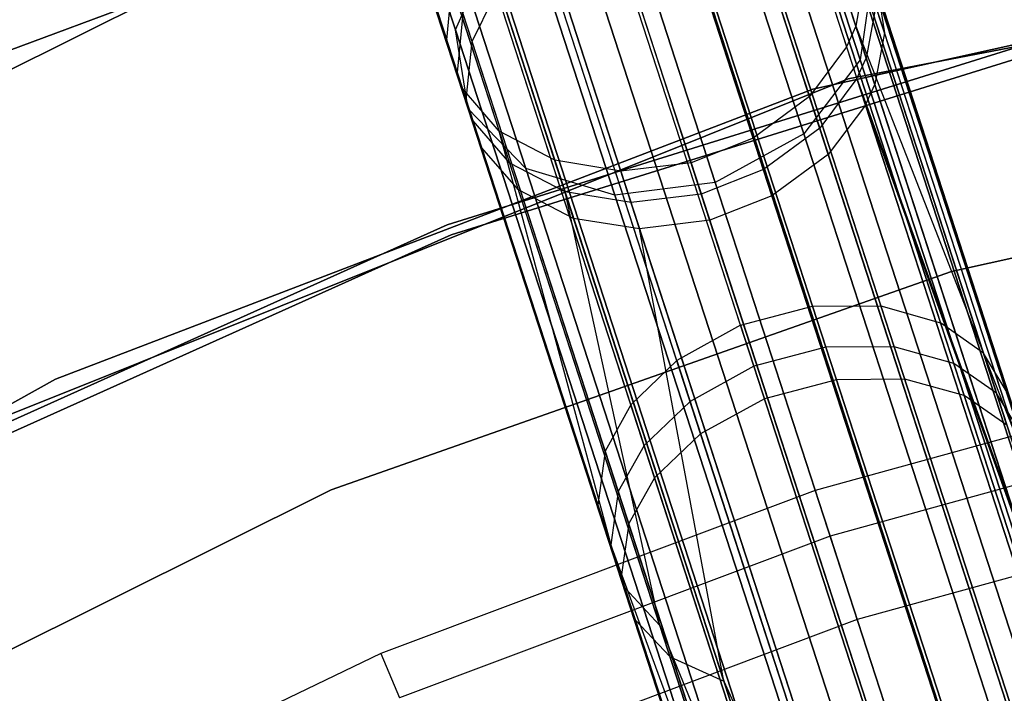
# Model space of a CAD drawing. Extents: x 0.3 to 7.1, y -3.38 to 3.38.
# Tile 297 of 604: x 2.58 to 3.04, y 2.21 to 2.52. Entities that reach past the tile are written whole.
import ezdxf

# ---------------------------------------------------------------- set-up
doc = ezdxf.new("R2010")
doc.units = 0
doc.header["$LTSCALE"] = 2.54
doc.layers.get('0').update_dxf_attribs({"linetype": 'CONTINUOUS'})

# ---------------------------------------------------------------- blocks, each defined once
blk = doc.blocks.new('SINGLES_AVVSTL_STL')
at = {"color": 0}
for p, q in [((2.77999, 2.51754, 19.37157), (2.66898, 2.85917, 18.80517)), ((2.77999, 2.51754, 19.37157), (2.66898, 2.85917, 18.80517)), ((2.66898, 2.85917, 21.8837), (2.77999, 2.51754, 21.31729)), ((2.66898, 2.85917, 21.8837), (2.77999, 2.51754, 21.31729)), ((2.78769, 2.51219, 60.66148), (2.67554, 2.85736, 60.10134)), ((2.78769, 2.51219, 60.66148), (2.67554, 2.85736, 60.10134)), ((2.9807, 2.51621, 60.61566), (2.87126, 2.85303, 60.06907)), ((2.9807, 2.51621, 60.61566), (2.87126, 2.85303, 60.06907)), ((2.78086, 2.4976, 53.73973), (2.67159, 2.83392, 53.18583)), ((2.78086, 2.4976, 53.73973), (2.67159, 2.83392, 53.18583)), ((2.96938, 2.50353, 19.31369), (2.86183, 2.83457, 18.76485)), ((2.96938, 2.50353, 19.31369), (2.86183, 2.83457, 18.76485)), ((2.86183, 2.83457, 21.92401), (2.96938, 2.50353, 21.37518)), ((2.86183, 2.83457, 21.92401), (2.96938, 2.50353, 21.37518)), ((2.9721, 2.50439, 53.69716), (2.86533, 2.833, 53.15596)), ((2.9721, 2.50439, 53.69716), (2.86533, 2.833, 53.15596)), ((2.78501, 2.48486, 60.64083), (2.67408, 2.82626, 60.0868)), ((2.78501, 2.48486, 60.64083), (2.67408, 2.82626, 60.0868)), ((2.97615, 2.49194, 60.59787), (2.86776, 2.82551, 60.05654)), ((2.97615, 2.49194, 60.59787), (2.86776, 2.82551, 60.05654)), ((2.67485, 2.82388, 56.24303), (2.77589, 2.51291, 55.73054)), ((2.67485, 2.82388, 56.24303), (2.77589, 2.51291, 55.73054)), ((2.86139, 2.82224, 53.15153), (2.96779, 2.49478, 53.69083)), ((2.86139, 2.82224, 53.15153), (2.96779, 2.49478, 53.69083)), ((2.86852, 2.82319, 56.27339), (2.96724, 2.51935, 55.77265)), ((2.86852, 2.82319, 56.27339), (2.96724, 2.51935, 55.77265)), ((2.78593, 2.48057, 19.34176), (2.6767, 2.81674, 18.78441)), ((2.78593, 2.48057, 19.34176), (2.6767, 2.81674, 18.78441)), ((2.6767, 2.81674, 21.90446), (2.78593, 2.48057, 21.34711)), ((2.6767, 2.81674, 21.90446), (2.78593, 2.48057, 21.34711)), ((2.86381, 2.81478, 60.05206), (2.97182, 2.48237, 60.5915)), ((2.86381, 2.81478, 60.05206), (2.97182, 2.48237, 60.5915)), ((2.86456, 2.81246, 56.2779), (2.96294, 2.50968, 55.7789)), ((2.86456, 2.81246, 56.2779), (2.96294, 2.50968, 55.7789)), ((2.7882, 2.47503, 53.72054), (2.68005, 2.80787, 53.17236)), ((2.7882, 2.47503, 53.72054), (2.68005, 2.80787, 53.17236)), ((2.7923, 2.46242, 60.62146), (2.68251, 2.80029, 60.07316)), ((2.7923, 2.46242, 60.62146), (2.68251, 2.80029, 60.07316)), ((2.68328, 2.79794, 56.25672), (2.78327, 2.49018, 55.74952)), ((2.68328, 2.79794, 56.25672), (2.78327, 2.49018, 55.74952)), ((2.94295, 2.46896, 19.29377), (2.83658, 2.79634, 18.75099)), ((2.94295, 2.46896, 19.29377), (2.83658, 2.79634, 18.75099)), ((2.83658, 2.79634, 21.93788), (2.94295, 2.46896, 21.3951)), ((2.83658, 2.79634, 21.93788), (2.94295, 2.46896, 21.3951)), ((2.95039, 2.47159, 53.67735), (2.84478, 2.79661, 53.14206)), ((2.95039, 2.47159, 53.67735), (2.84478, 2.79661, 53.14206)), ((2.95439, 2.45927, 60.57789), (2.84719, 2.7892, 60.04247)), ((2.95439, 2.45927, 60.57789), (2.84719, 2.7892, 60.04247)), ((2.80532, 2.45525, 53.70104), (2.69832, 2.78456, 53.15869)), ((2.80532, 2.45525, 53.70104), (2.69832, 2.78456, 53.15869)), ((2.81284, 2.45267, 19.31369), (2.70528, 2.7837, 18.76485)), ((2.81284, 2.45267, 19.31369), (2.70528, 2.7837, 18.76485)), ((2.70528, 2.7837, 21.92401), (2.81284, 2.45267, 21.37518)), ((2.70528, 2.7837, 21.92401), (2.81284, 2.45267, 21.37518)), ((2.84794, 2.7869, 56.28752), (2.94558, 2.48638, 55.79224)), ((2.84794, 2.7869, 56.28752), (2.94558, 2.48638, 55.79224)), ((2.80937, 2.44277, 60.60179), (2.70076, 2.77706, 60.05931)), ((2.80937, 2.44277, 60.60179), (2.70076, 2.77706, 60.05931)), ((2.70152, 2.77473, 56.27062), (2.80045, 2.47024, 55.76881)), ((2.70152, 2.77473, 56.27062), (2.80045, 2.47024, 55.76881)), ((2.92409, 2.45217, 53.66898), (2.81898, 2.77568, 53.13619)), ((2.92409, 2.45217, 53.66898), (2.81898, 2.77568, 53.13619)), ((2.79556, 2.77218, 18.74598), (2.90151, 2.44611, 19.28658)), ((2.79556, 2.77218, 18.74598), (2.90151, 2.44611, 19.28658)), ((2.90151, 2.44611, 21.40228), (2.79556, 2.77218, 21.94289)), ((2.90151, 2.44611, 21.40228), (2.79556, 2.77218, 21.94289)), ((2.83124, 2.4417, 53.68414), (2.72524, 2.76795, 53.14683)), ((2.83124, 2.4417, 53.68414), (2.72524, 2.76795, 53.14683)), ((2.85455, 2.44023, 19.29377), (2.74818, 2.76762, 18.75099)), ((2.85455, 2.44023, 19.29377), (2.74818, 2.76762, 18.75099)), ((2.74818, 2.76762, 21.93788), (2.85455, 2.44023, 21.3951)), ((2.74818, 2.76762, 21.93788), (2.85455, 2.44023, 21.3951)), ((2.92808, 2.43991, 60.56945), (2.82137, 2.76831, 60.03653)), ((2.92808, 2.43991, 60.56945), (2.82137, 2.76831, 60.03653)), ((2.82212, 2.76602, 56.29348), (2.91931, 2.4669, 55.80052)), ((2.82212, 2.76602, 56.29348), (2.91931, 2.4669, 55.80052)), ((2.83526, 2.42933, 60.58474), (2.72765, 2.76052, 60.0473)), ((2.83526, 2.42933, 60.58474), (2.72765, 2.76052, 60.0473)), ((2.86214, 2.43673, 53.67259), (2.75681, 2.76089, 53.13872)), ((2.86214, 2.43673, 53.67259), (2.75681, 2.76089, 53.13872)), ((2.89498, 2.44071, 53.66744), (2.78996, 2.76393, 53.13511)), ((2.89498, 2.44071, 53.66744), (2.78996, 2.76393, 53.13511)), ((2.7284, 2.75821, 56.28268), (2.82642, 2.45655, 55.78553)), ((2.7284, 2.75821, 56.28268), (2.82642, 2.45655, 55.78553)), ((2.89896, 2.42846, 60.5679), (2.79235, 2.75657, 60.03543)), ((2.89896, 2.42846, 60.5679), (2.79235, 2.75657, 60.03543)), ((2.86613, 2.42444, 60.57309), (2.75921, 2.7535, 60.03909)), ((2.86613, 2.42444, 60.57309), (2.75921, 2.7535, 60.03909)), ((2.75996, 2.75121, 56.29091), (2.85735, 2.45148, 55.79695)), ((2.75996, 2.75121, 56.29091), (2.85735, 2.45148, 55.79695)), ((2.79309, 2.75428, 56.29459), (2.8902, 2.45542, 55.80204)), ((2.79309, 2.75428, 56.29459), (2.8902, 2.45542, 55.80204)), ((2.92153, 2.63861, 171.7), (2.55391, 2.50149, 171.7)), ((2.55391, 2.50149, 164.1), (2.92153, 2.63861, 164.1)), ((2.92153, 2.63861, 171.7), (2.55391, 2.50149, 171.7)), ((2.55391, 2.50149, 164.1), (2.92153, 2.63861, 164.1)), ((2.87441, 2.61196, 55.67988), (2.94711, 2.38821, 55.41674)), ((2.87441, 2.61196, 55.67988), (2.94711, 2.38821, 55.41674)), ((2.90671, 2.6111, 55.68846), (2.97908, 2.38836, 55.42652)), ((2.90671, 2.6111, 55.68846), (2.97908, 2.38836, 55.42652)), ((2.91334, 2.37936, 55.41471), (2.84057, 2.60332, 55.6781)), ((2.91334, 2.37936, 55.41471), (2.84057, 2.60332, 55.6781)), ((3.02731, 2.13637, 19.89149), (2.87684, 2.59947, 19.41024)), ((3.02731, 2.13637, 19.89149), (2.87684, 2.59947, 19.41024)), ((2.87684, 2.59947, 21.27863), (3.02731, 2.13637, 20.79738)), ((2.87684, 2.59947, 21.27863), (3.02731, 2.13637, 20.79738)), ((2.93514, 2.60148, 55.7027), (3.00696, 2.38044, 55.44275)), ((2.93514, 2.60148, 55.7027), (3.00696, 2.38044, 55.44275)), ((2.95334, 2.36904, 54.05334), (2.87952, 2.59623, 53.79094)), ((2.95334, 2.36904, 54.05334), (2.87952, 2.59623, 53.79094)), ((2.98528, 2.36928, 54.04347), (2.91179, 2.59544, 53.78226)), ((2.98528, 2.36928, 54.04347), (2.91179, 2.59544, 53.78226)), ((3.07187, 2.13639, 19.87401), (2.9225, 2.59609, 19.39629)), ((3.07187, 2.13639, 19.87401), (2.9225, 2.59609, 19.39629)), ((2.9225, 2.59609, 21.29258), (3.07187, 2.13639, 20.81486)), ((2.9225, 2.59609, 21.29258), (3.07187, 2.13639, 20.81486)), ((2.88353, 2.36285, 55.42123), (2.81098, 2.58614, 55.68382)), ((2.88353, 2.36285, 55.42123), (2.81098, 2.58614, 55.68382)), ((2.91957, 2.36017, 54.05538), (2.84568, 2.58758, 53.79274)), ((2.91957, 2.36017, 54.05538), (2.84568, 2.58758, 53.79274)), ((3.01312, 2.3615, 54.02709), (2.94019, 2.58594, 53.76786)), ((3.01312, 2.3615, 54.02709), (2.94019, 2.58594, 53.76786)), ((2.95588, 2.58526, 55.72006), (3.02703, 2.36627, 55.46252)), ((2.95588, 2.58526, 55.72006), (3.02703, 2.36627, 55.46252)), ((3.44915, 2.58823, 1.7), (2.96379, 2.49468, 1.7)), ((2.96379, 2.49468, 18.7), (3.44915, 2.58823, 18.7)), ((2.96379, 2.49468, 18.7), (3.44915, 2.58823, 18.7)), ((3.44915, 2.58823, 1.7), (2.96379, 2.49468, 1.7)), ((2.98179, 2.12158, 19.89149), (2.83132, 2.58468, 19.41024)), ((2.98179, 2.12158, 19.89149), (2.83132, 2.58468, 19.41024)), ((2.83132, 2.58468, 21.27863), (2.98179, 2.12158, 20.79738)), ((2.83132, 2.58468, 21.27863), (2.98179, 2.12158, 20.79738)), ((2.9583, 2.35377, 60.95356), (2.88377, 2.58314, 60.69249)), ((2.9583, 2.35377, 60.95356), (2.88377, 2.58314, 60.69249)), ((2.99022, 2.35408, 60.94362), (2.91603, 2.5824, 60.68373)), ((2.99022, 2.35408, 60.94362), (2.91603, 2.5824, 60.68373)), ((2.92454, 2.34489, 60.95562), (2.84994, 2.57447, 60.69431)), ((2.92454, 2.34489, 60.95562), (2.84994, 2.57447, 60.69431)), ((3.01802, 2.34642, 60.92712), (2.94439, 2.57301, 60.66921)), ((3.01802, 2.34642, 60.92712), (2.94439, 2.57301, 60.66921)), ((2.94724, 2.48976, 171.7), (3.31773, 2.5723, 171.7)), ((3.31773, 2.5723, 164.1), (2.94724, 2.48976, 164.1)), ((3.31773, 2.5723, 164.1), (2.94724, 2.48976, 164.1)), ((2.94724, 2.48976, 171.7), (3.31773, 2.5723, 171.7)), ((3.10525, 2.12163, 19.84305), (2.95784, 2.57532, 19.37157)), ((3.10525, 2.12163, 19.84305), (2.95784, 2.57532, 19.37157)), ((2.95784, 2.57532, 21.31729), (3.10525, 2.12163, 20.84582)), ((2.95784, 2.57532, 21.31729), (3.10525, 2.12163, 20.84582)), ((2.88974, 2.34372, 54.04881), (2.81608, 2.57044, 53.78696)), ((2.88974, 2.34372, 54.04881), (2.81608, 2.57044, 53.78696)), ((3.03313, 2.34751, 54.00714), (2.96088, 2.56986, 53.75032)), ((3.03313, 2.34751, 54.00714), (2.96088, 2.56986, 53.75032)), ((2.70288, 2.5643, 1.7), (2.24861, 2.3381, 1.7)), ((2.24861, 2.3381, 18.7), (2.70288, 2.5643, 18.7)), ((2.70288, 2.5643, 1.7), (2.24861, 2.3381, 1.7)), ((2.24861, 2.3381, 18.7), (2.70288, 2.5643, 18.7)), ((2.86204, 2.34204, 55.43445), (2.78994, 2.56395, 55.69542)), ((2.86204, 2.34204, 55.43445), (2.78994, 2.56395, 55.69542)), ((2.96868, 2.56299, 55.74003), (3.03906, 2.34637, 55.48528)), ((2.96868, 2.56299, 55.74003), (3.03906, 2.34637, 55.48528)), ((2.77999, 2.51754, 19.37157), (2.79637, 2.55511, 19.39629)), ((2.77999, 2.51754, 19.37157), (2.79637, 2.55511, 19.39629)), ((2.77999, 2.51754, 21.31729), (2.79637, 2.55511, 21.29258)), ((2.77999, 2.51754, 21.31729), (2.79637, 2.55511, 21.29258)), ((2.94573, 2.09541, 19.87401), (2.79637, 2.55511, 19.39629)), ((2.94573, 2.09541, 19.87401), (2.79637, 2.55511, 19.39629)), ((2.79637, 2.55511, 21.29258), (2.94573, 2.09541, 20.81486)), ((2.79637, 2.55511, 21.29258), (2.94573, 2.09541, 20.81486)), ((2.89469, 2.32849, 60.94899), (2.82032, 2.55737, 60.68847)), ((2.89469, 2.32849, 60.94899), (2.82032, 2.55737, 60.68847)), ((3.03798, 2.33256, 60.90703), (2.96504, 2.55705, 60.65151)), ((3.03798, 2.33256, 60.90703), (2.96504, 2.55705, 60.65151)), ((2.86822, 2.32302, 54.03547), (2.79501, 2.54835, 53.77523)), ((2.86822, 2.32302, 54.03547), (2.79501, 2.54835, 53.77523)), ((2.97171, 2.54389, 55.75521), (2.96724, 2.51935, 55.77265)), ((2.97171, 2.54389, 55.75521), (2.96724, 2.51935, 55.77265)), ((2.97171, 2.54389, 55.75521), (3.04151, 2.32906, 55.50257)), ((2.97171, 2.54389, 55.75521), (3.04151, 2.32906, 55.50257)), ((3.0451, 2.3278, 53.98417), (2.97363, 2.54776, 53.73013)), ((3.0451, 2.3278, 53.98417), (2.97363, 2.54776, 53.73013)), ((2.77589, 2.51291, 55.73054), (2.77848, 2.54055, 55.71028)), ((2.77589, 2.51291, 55.73054), (2.77848, 2.54055, 55.71028)), ((2.85001, 2.32041, 55.45139), (2.77848, 2.54055, 55.71028)), ((2.85001, 2.32041, 55.45139), (2.77848, 2.54055, 55.71028)), ((2.97476, 2.54192, 19.34176), (2.96938, 2.50353, 19.31369)), ((2.97476, 2.54192, 19.34176), (2.96938, 2.50353, 19.31369)), ((2.97476, 2.54192, 21.34711), (2.96938, 2.50353, 21.37518)), ((2.97476, 2.54192, 21.34711), (2.96938, 2.50353, 21.37518)), ((3.11982, 2.09548, 19.8057), (2.97476, 2.54192, 19.34176)), ((3.11982, 2.09548, 19.8057), (2.97476, 2.54192, 19.34176)), ((2.97476, 2.54192, 21.34711), (3.11982, 2.09548, 20.88316)), ((2.97476, 2.54192, 21.34711), (3.11982, 2.09548, 20.88316)), ((2.78769, 2.51219, 60.66148), (2.79923, 2.53536, 60.67664)), ((2.78769, 2.51219, 60.66148), (2.79923, 2.53536, 60.67664)), ((2.87314, 2.30788, 60.93556), (2.79923, 2.53536, 60.67664)), ((2.87314, 2.30788, 60.93556), (2.79923, 2.53536, 60.67664)), ((2.97775, 2.53508, 60.63114), (2.9807, 2.51621, 60.61566)), ((3.0499, 2.31302, 60.88389), (2.97775, 2.53508, 60.63114)), ((2.97775, 2.53508, 60.63114), (2.9807, 2.51621, 60.61566)), ((3.0499, 2.31302, 60.88389), (2.97775, 2.53508, 60.63114)), ((2.97662, 2.52878, 53.71479), (2.9721, 2.50439, 53.69716)), ((2.97662, 2.52878, 53.71479), (2.9721, 2.50439, 53.69716)), ((3.04749, 2.31066, 53.96672), (2.97662, 2.52878, 53.71479)), ((3.04749, 2.31066, 53.96672), (2.97662, 2.52878, 53.71479)), ((2.78086, 2.4976, 53.73973), (2.78351, 2.52508, 53.76021)), ((2.78086, 2.4976, 53.73973), (2.78351, 2.52508, 53.76021)), ((2.85614, 2.30154, 54.01838), (2.78351, 2.52508, 53.76021)), ((2.85614, 2.30154, 54.01838), (2.78351, 2.52508, 53.76021)), ((3.07527, 2.51959, 18.5), (2.7761, 2.42637, 18.5)), ((2.7761, 2.42637, 18.35), (3.07527, 2.51959, 18.35)), ((3.07527, 2.51959, 18.5), (2.7761, 2.42637, 18.5)), ((2.7761, 2.42637, 18.35), (3.07527, 2.51959, 18.35)), ((2.78593, 2.48057, 19.34176), (2.77999, 2.51754, 19.37157)), ((2.9274, 2.06385, 19.84305), (2.77999, 2.51754, 19.37157)), ((2.78593, 2.48057, 19.34176), (2.77999, 2.51754, 19.37157)), ((2.9274, 2.06385, 19.84305), (2.77999, 2.51754, 19.37157)), ((2.78593, 2.48057, 21.34711), (2.77999, 2.51754, 21.31729)), ((2.77999, 2.51754, 21.31729), (2.9274, 2.06385, 20.84582)), ((2.77999, 2.51754, 21.31729), (2.9274, 2.06385, 20.84582)), ((2.78593, 2.48057, 21.34711), (2.77999, 2.51754, 21.31729)), ((2.96724, 2.51935, 55.77265), (2.96294, 2.50968, 55.7789)), ((2.96724, 2.51935, 55.77265), (2.96294, 2.50968, 55.7789)), ((2.96724, 2.51935, 55.77265), (3.04151, 2.32906, 55.50257)), ((2.96724, 2.51935, 55.77265), (3.04151, 2.32906, 55.50257)), ((2.96724, 2.51935, 55.77265), (3.11403, 2.06759, 55.29987)), ((2.96724, 2.51935, 55.77265), (3.11403, 2.06759, 55.29987)), ((2.9807, 2.51621, 60.61566), (2.97615, 2.49194, 60.59787)), ((2.9807, 2.51621, 60.61566), (2.97615, 2.49194, 60.59787)), ((3.05225, 2.296, 60.86631), (2.9807, 2.51621, 60.61566)), ((3.05225, 2.296, 60.86631), (2.9807, 2.51621, 60.61566)), ((2.84664, 2.29516, 55.47446), (2.77589, 2.51291, 55.73054)), ((2.84664, 2.29516, 55.47446), (2.77589, 2.51291, 55.73054)), ((3.07647, 2.51474, 164.4), (2.77787, 2.4217, 164.4)), ((2.77787, 2.4217, 164.3), (3.07647, 2.51474, 164.3)), ((3.07647, 2.51474, 164.4), (2.77787, 2.4217, 164.4)), ((2.77787, 2.4217, 164.3), (3.07647, 2.51474, 164.3)), ((2.78501, 2.48486, 60.64083), (2.78769, 2.51219, 60.66148)), ((2.78501, 2.48486, 60.64083), (2.78769, 2.51219, 60.66148)), ((2.86102, 2.28652, 60.91834), (2.78769, 2.51219, 60.66148)), ((2.86102, 2.28652, 60.91834), (2.78769, 2.51219, 60.66148)), ((2.96294, 2.50968, 55.7789), (2.94558, 2.48638, 55.79224)), ((2.96294, 2.50968, 55.7789), (2.94558, 2.48638, 55.79224)), ((2.96294, 2.50968, 55.7789), (3.10922, 2.0595, 55.30776)), ((2.96294, 2.50968, 55.7789), (3.10922, 2.0595, 55.30776)), ((2.96938, 2.50353, 19.31369), (2.94295, 2.46896, 19.29377)), ((2.96938, 2.50353, 19.31369), (2.94295, 2.46896, 19.29377)), ((2.96938, 2.50353, 21.37518), (2.94295, 2.46896, 21.3951)), ((2.96938, 2.50353, 21.37518), (2.94295, 2.46896, 21.3951)), ((2.96779, 2.49478, 53.69083), (2.9721, 2.50439, 53.69716)), ((2.96779, 2.49478, 53.69083), (2.9721, 2.50439, 53.69716)), ((3.11222, 2.06392, 19.77053), (2.96938, 2.50353, 19.31369)), ((3.11222, 2.06392, 19.77053), (2.96938, 2.50353, 19.31369)), ((2.96938, 2.50353, 21.37518), (3.11222, 2.06392, 20.91834)), ((2.96938, 2.50353, 21.37518), (3.11222, 2.06392, 20.91834)), ((3.04229, 2.28836, 53.94666), (2.9721, 2.50439, 53.69716)), ((3.04229, 2.28836, 53.94666), (2.9721, 2.50439, 53.69716)), ((2.8527, 2.2765, 53.99509), (2.78086, 2.4976, 53.73973)), ((2.8527, 2.2765, 53.99509), (2.78086, 2.4976, 53.73973)), ((2.96379, 2.49468, 1.7), (2.50491, 2.31097, 1.7)), ((2.50491, 2.31097, 18.7), (2.96379, 2.49468, 18.7)), ((2.50491, 2.31097, 18.7), (2.96379, 2.49468, 18.7)), ((2.96379, 2.49468, 1.7), (2.50491, 2.31097, 1.7)), ((2.96779, 2.49478, 53.69083), (2.95039, 2.47159, 53.67735)), ((2.96779, 2.49478, 53.69083), (2.95039, 2.47159, 53.67735)), ((2.96379, 2.49468, 18.7), (2.96379, 2.49468, 1.7)), ((2.96379, 2.49468, 18.7), (2.96379, 2.49468, 1.7)), ((3.11619, 2.03802, 54.16001), (2.96779, 2.49478, 53.69083)), ((2.96779, 2.49478, 53.69083), (3.04229, 2.28836, 53.94666)), ((3.11619, 2.03802, 54.16001), (2.96779, 2.49478, 53.69083)), ((2.96779, 2.49478, 53.69083), (3.04229, 2.28836, 53.94666)), ((2.59271, 2.35417, 171.7), (2.94724, 2.48976, 171.7)), ((2.94724, 2.48976, 164.1), (2.59271, 2.35417, 164.1)), ((2.94724, 2.48976, 164.1), (2.59271, 2.35417, 164.1)), ((2.59271, 2.35417, 171.7), (2.94724, 2.48976, 171.7)), ((2.85329, 2.27469, 55.49609), (2.78327, 2.49018, 55.74952)), ((2.80045, 2.47024, 55.76881), (2.78327, 2.49018, 55.74952)), ((2.80045, 2.47024, 55.76881), (2.78327, 2.49018, 55.74952)), ((2.85329, 2.27469, 55.49609), (2.78327, 2.49018, 55.74952)), ((2.94724, 2.48976, 164.1), (2.94724, 2.48976, 171.7)), ((2.94724, 2.48976, 164.1), (2.94724, 2.48976, 171.7)), ((2.97182, 2.48237, 60.5915), (2.97615, 2.49194, 60.59787)), ((2.97182, 2.48237, 60.5915), (2.97615, 2.49194, 60.59787)), ((3.04701, 2.27385, 60.84611), (2.97615, 2.49194, 60.59787)), ((3.04701, 2.27385, 60.84611), (2.97615, 2.49194, 60.59787)), ((2.85753, 2.26165, 60.89489), (2.78501, 2.48486, 60.64083)), ((2.85753, 2.26165, 60.89489), (2.78501, 2.48486, 60.64083)), ((2.94558, 2.48638, 55.79224), (2.91931, 2.4669, 55.80052)), ((2.94558, 2.48638, 55.79224), (2.91931, 2.4669, 55.80052)), ((2.94558, 2.48638, 55.79224), (3.09076, 2.03956, 55.32462)), ((2.94558, 2.48638, 55.79224), (3.09076, 2.03956, 55.32462)), ((2.81284, 2.45267, 19.31369), (2.78593, 2.48057, 19.34176)), ((2.93099, 2.03413, 19.8057), (2.78593, 2.48057, 19.34176)), ((2.81284, 2.45267, 19.31369), (2.78593, 2.48057, 19.34176)), ((2.93099, 2.03413, 19.8057), (2.78593, 2.48057, 19.34176)), ((2.81284, 2.45267, 21.37518), (2.78593, 2.48057, 21.34711)), ((2.78593, 2.48057, 21.34711), (2.93099, 2.03413, 20.88316)), ((2.78593, 2.48057, 21.34711), (2.93099, 2.03413, 20.88316)), ((2.81284, 2.45267, 21.37518), (2.78593, 2.48057, 21.34711)), ((2.97182, 2.48237, 60.5915), (2.95439, 2.45927, 60.57789)), ((2.97182, 2.48237, 60.5915), (2.95439, 2.45927, 60.57789)), ((3.12153, 2.02161, 61.05786), (2.97182, 2.48237, 60.5915)), ((2.97182, 2.48237, 60.5915), (3.04701, 2.27385, 60.84611)), ((3.12153, 2.02161, 61.05786), (2.97182, 2.48237, 60.5915)), ((2.97182, 2.48237, 60.5915), (3.04701, 2.27385, 60.84611)), ((2.80532, 2.45525, 53.70104), (2.7882, 2.47503, 53.72054)), ((2.85929, 2.25622, 53.97325), (2.7882, 2.47503, 53.72054)), ((2.85929, 2.25622, 53.97325), (2.7882, 2.47503, 53.72054)), ((2.80532, 2.45525, 53.70104), (2.7882, 2.47503, 53.72054)), ((2.85329, 2.27469, 55.49609), (2.80045, 2.47024, 55.76881)), ((2.82642, 2.45655, 55.78553), (2.80045, 2.47024, 55.76881)), ((2.80045, 2.47024, 55.76881), (2.94755, 2.01752, 55.29501)), ((2.80045, 2.47024, 55.76881), (2.94755, 2.01752, 55.29501)), ((2.85329, 2.27469, 55.49609), (2.80045, 2.47024, 55.76881)), ((2.82642, 2.45655, 55.78553), (2.80045, 2.47024, 55.76881)), ((2.95039, 2.47159, 53.67735), (2.92409, 2.45217, 53.66898)), ((2.95039, 2.47159, 53.67735), (2.92409, 2.45217, 53.66898)), ((3.09769, 2.01824, 54.14302), (2.95039, 2.47159, 53.67735)), ((3.09769, 2.01824, 54.14302), (2.95039, 2.47159, 53.67735)), ((3.31282, 2.47041, 3.2), (3.01214, 2.40456, 3.2)), ((3.01214, 2.40456, 3.303), (3.31282, 2.47041, 3.303)), ((3.31282, 2.47041, 3.2), (3.01214, 2.40456, 3.2)), ((3.01214, 2.40456, 3.303), (3.31282, 2.47041, 3.303)), ((2.91931, 2.4669, 55.80052), (2.8902, 2.45542, 55.80204)), ((2.91931, 2.4669, 55.80052), (2.8902, 2.45542, 55.80204)), ((2.94295, 2.46896, 19.29377), (2.90151, 2.44611, 19.28658)), ((2.94295, 2.46896, 19.29377), (2.90151, 2.44611, 19.28658)), ((2.94295, 2.46896, 21.3951), (2.90151, 2.44611, 21.40228)), ((2.94295, 2.46896, 21.3951), (2.90151, 2.44611, 21.40228)), ((2.91931, 2.4669, 55.80052), (3.06381, 2.02215, 55.33508)), ((2.91931, 2.4669, 55.80052), (3.06381, 2.02215, 55.33508)), ((3.08421, 2.03419, 19.74558), (2.94295, 2.46896, 19.29377)), ((3.08421, 2.03419, 19.74558), (2.94295, 2.46896, 19.29377)), ((2.94295, 2.46896, 21.3951), (3.08421, 2.03419, 20.94329)), ((2.94295, 2.46896, 21.3951), (3.08421, 2.03419, 20.94329)), ((2.80937, 2.44277, 60.60179), (2.7923, 2.46242, 60.62146)), ((2.86407, 2.24152, 60.87289), (2.7923, 2.46242, 60.62146)), ((2.86407, 2.24152, 60.87289), (2.7923, 2.46242, 60.62146)), ((2.80937, 2.44277, 60.60179), (2.7923, 2.46242, 60.62146)), ((2.85735, 2.45148, 55.79695), (2.82642, 2.45655, 55.78553)), ((2.82642, 2.45655, 55.78553), (2.97215, 2.00803, 55.31614)), ((2.82642, 2.45655, 55.78553), (2.97215, 2.00803, 55.31614)), ((2.85735, 2.45148, 55.79695), (2.82642, 2.45655, 55.78553)), ((2.95439, 2.45927, 60.57789), (2.92808, 2.43991, 60.56945)), ((2.95439, 2.45927, 60.57789), (2.92808, 2.43991, 60.56945)), ((3.10298, 2.00195, 61.04077), (2.95439, 2.45927, 60.57789)), ((3.10298, 2.00195, 61.04077), (2.95439, 2.45927, 60.57789)), ((2.83124, 2.4417, 53.68414), (2.80532, 2.45525, 53.70104)), ((2.87566, 2.23876, 53.95107), (2.80532, 2.45525, 53.70104)), ((2.83124, 2.4417, 53.68414), (2.80532, 2.45525, 53.70104)), ((2.87566, 2.23876, 53.95107), (2.80532, 2.45525, 53.70104)), ((2.85455, 2.44023, 19.29377), (2.81284, 2.45267, 19.31369)), ((2.95568, 2.01306, 19.77053), (2.81284, 2.45267, 19.31369)), ((2.85455, 2.44023, 19.29377), (2.81284, 2.45267, 19.31369)), ((2.95568, 2.01306, 19.77053), (2.81284, 2.45267, 19.31369)), ((2.85455, 2.44023, 21.3951), (2.81284, 2.45267, 21.37518)), ((2.81284, 2.45267, 21.37518), (2.95568, 2.01306, 20.91834)), ((2.81284, 2.45267, 21.37518), (2.95568, 2.01306, 20.91834)), ((2.85455, 2.44023, 21.3951), (2.81284, 2.45267, 21.37518)), ((2.8902, 2.45542, 55.80204), (2.85735, 2.45148, 55.79695)), ((2.8902, 2.45542, 55.80204), (2.85735, 2.45148, 55.79695)), ((2.85735, 2.45148, 55.79695), (3.00214, 2.00584, 55.33057)), ((2.85735, 2.45148, 55.79695), (3.00214, 2.00584, 55.33057)), ((2.8902, 2.45542, 55.80204), (3.03458, 2.01106, 55.337)), ((2.8902, 2.45542, 55.80204), (3.03458, 2.01106, 55.337)), ((2.92409, 2.45217, 53.66898), (2.89498, 2.44071, 53.66744)), ((2.92409, 2.45217, 53.66898), (2.89498, 2.44071, 53.66744)), ((3.07071, 2.00094, 54.13249), (2.92409, 2.45217, 53.66898)), ((3.07071, 2.00094, 54.13249), (2.92409, 2.45217, 53.66898)), ((2.83526, 2.42933, 60.58474), (2.80937, 2.44277, 60.60179)), ((2.88039, 2.22421, 60.85056), (2.80937, 2.44277, 60.60179)), ((2.83526, 2.42933, 60.58474), (2.80937, 2.44277, 60.60179)), ((2.88039, 2.22421, 60.85056), (2.80937, 2.44277, 60.60179)), ((2.90151, 2.44611, 19.28658), (2.85455, 2.44023, 19.29377)), ((2.90151, 2.44611, 19.28658), (2.85455, 2.44023, 19.29377)), ((2.90151, 2.44611, 21.40228), (2.85455, 2.44023, 21.3951)), ((2.90151, 2.44611, 21.40228), (2.85455, 2.44023, 21.3951)), ((2.90151, 2.44611, 19.28658), (3.0422, 2.01309, 19.73658)), ((2.90151, 2.44611, 19.28658), (3.0422, 2.01309, 19.73658)), ((3.0422, 2.01309, 20.95229), (2.90151, 2.44611, 21.40228)), ((3.0422, 2.01309, 20.95229), (2.90151, 2.44611, 21.40228)), ((2.86214, 2.43673, 53.67259), (2.83124, 2.4417, 53.68414)), ((2.9791, 1.98664, 54.15157), (2.83124, 2.4417, 53.68414)), ((2.86214, 2.43673, 53.67259), (2.83124, 2.4417, 53.68414)), ((2.9791, 1.98664, 54.15157), (2.83124, 2.4417, 53.68414)), ((2.87566, 2.23876, 53.95107), (2.83124, 2.4417, 53.68414)), ((2.87566, 2.23876, 53.95107), (2.83124, 2.4417, 53.68414)), ((2.99582, 2.00547, 19.74558), (2.85455, 2.44023, 19.29377)), ((2.99582, 2.00547, 19.74558), (2.85455, 2.44023, 19.29377)), ((2.85455, 2.44023, 21.3951), (2.99582, 2.00547, 20.94329)), ((2.85455, 2.44023, 21.3951), (2.99582, 2.00547, 20.94329)), ((2.89498, 2.44071, 53.66744), (2.86214, 2.43673, 53.67259)), ((2.89498, 2.44071, 53.66744), (2.86214, 2.43673, 53.67259)), ((3.04147, 1.98986, 54.13054), (2.89498, 2.44071, 53.66744)), ((3.04147, 1.98986, 54.13054), (2.89498, 2.44071, 53.66744)), ((2.92808, 2.43991, 60.56945), (2.89896, 2.42846, 60.5679)), ((2.92808, 2.43991, 60.56945), (2.89896, 2.42846, 60.5679)), ((3.07598, 1.98472, 61.03018), (2.92808, 2.43991, 60.56945)), ((3.07598, 1.98472, 61.03018), (2.92808, 2.43991, 60.56945)), ((3.00905, 1.98459, 54.13703), (2.86214, 2.43673, 53.67259)), ((3.00905, 1.98459, 54.13703), (2.86214, 2.43673, 53.67259)), ((2.86613, 2.42444, 60.57309), (2.83526, 2.42933, 60.58474)), ((2.90561, 2.21281, 60.83119), (2.83526, 2.42933, 60.58474)), ((2.86613, 2.42444, 60.57309), (2.83526, 2.42933, 60.58474)), ((2.90561, 2.21281, 60.83119), (2.83526, 2.42933, 60.58474)), ((2.89896, 2.42846, 60.5679), (2.86613, 2.42444, 60.57309)), ((2.89896, 2.42846, 60.5679), (2.86613, 2.42444, 60.57309)), ((3.04673, 1.97366, 61.02822), (2.89896, 2.42846, 60.5679)), ((3.04673, 1.97366, 61.02822), (2.89896, 2.42846, 60.5679)), ((2.7761, 2.42637, 18.5), (2.49034, 2.29776, 18.5)), ((2.49034, 2.29776, 18.35), (2.7761, 2.42637, 18.35)), ((2.7761, 2.42637, 18.5), (2.49034, 2.29776, 18.5)), ((2.49034, 2.29776, 18.35), (2.7761, 2.42637, 18.35)), ((2.7761, 2.42637, 18.5), (2.7761, 2.42637, 18.35)), ((2.7761, 2.42637, 18.5), (2.7761, 2.42637, 18.35)), ((3.01433, 1.96834, 61.03475), (2.86613, 2.42444, 60.57309)), ((3.01433, 1.96834, 61.03475), (2.86613, 2.42444, 60.57309)), ((2.90561, 2.21281, 60.83119), (2.86613, 2.42444, 60.57309)), ((2.90561, 2.21281, 60.83119), (2.86613, 2.42444, 60.57309)), ((2.77787, 2.4217, 164.4), (2.49267, 2.29333, 164.4)), ((2.49267, 2.29333, 164.3), (2.77787, 2.4217, 164.3)), ((2.77787, 2.4217, 164.4), (2.49267, 2.29333, 164.4)), ((2.49267, 2.29333, 164.3), (2.77787, 2.4217, 164.3)), ((2.77787, 2.4217, 164.4), (2.77787, 2.4217, 164.3)), ((2.77787, 2.4217, 164.4), (2.77787, 2.4217, 164.3)), ((3.01214, 2.40456, 3.2), (2.72183, 2.30226, 3.2)), ((2.72183, 2.30226, 3.303), (3.01214, 2.40456, 3.303)), ((3.01214, 2.40456, 3.2), (2.72183, 2.30226, 3.2)), ((2.72183, 2.30226, 3.303), (3.01214, 2.40456, 3.303)), ((3.01214, 2.40456, 3.2), (3.01214, 2.40456, 3.303)), ((3.01214, 2.40456, 3.2), (3.01214, 2.40456, 3.303)), ((2.91334, 2.37936, 55.41471), (2.94711, 2.38821, 55.41674)), ((2.91334, 2.37936, 55.41471), (2.94711, 2.38821, 55.41674)), ((2.94711, 2.38821, 55.41674), (2.97908, 2.38836, 55.42652)), ((2.94711, 2.38821, 55.41674), (2.97908, 2.38836, 55.42652)), ((2.94711, 2.38821, 55.41674), (3.02878, 2.13685, 55.18265)), ((2.94711, 2.38821, 55.41674), (3.02878, 2.13685, 55.18265)), ((2.97908, 2.38836, 55.42652), (3.06038, 2.13815, 55.1935)), ((2.97908, 2.38836, 55.42652), (3.00696, 2.38044, 55.44275)), ((2.97908, 2.38836, 55.42652), (3.06038, 2.13815, 55.1935)), ((2.97908, 2.38836, 55.42652), (3.00696, 2.38044, 55.44275)), ((2.91334, 2.37936, 55.41471), (2.88353, 2.36285, 55.42123)), ((2.91334, 2.37936, 55.41471), (2.88353, 2.36285, 55.42123)), ((2.91334, 2.37936, 55.41471), (2.99509, 2.12776, 55.18041)), ((2.91334, 2.37936, 55.41471), (2.99509, 2.12776, 55.18041)), ((3.02703, 2.36627, 55.46252), (3.00696, 2.38044, 55.44275)), ((3.00696, 2.38044, 55.44275), (3.08765, 2.13212, 55.21149)), ((3.02703, 2.36627, 55.46252), (3.00696, 2.38044, 55.44275)), ((3.00696, 2.38044, 55.44275), (3.08765, 2.13212, 55.21149)), ((2.95334, 2.36904, 54.05334), (2.91957, 2.36017, 54.05538)), ((2.95334, 2.36904, 54.05334), (2.91957, 2.36017, 54.05538)), ((2.98528, 2.36928, 54.04347), (2.95334, 2.36904, 54.05334)), ((2.98528, 2.36928, 54.04347), (2.95334, 2.36904, 54.05334)), ((3.03614, 2.11419, 54.2861), (2.95334, 2.36904, 54.05334)), ((3.03614, 2.11419, 54.2861), (2.95334, 2.36904, 54.05334)), ((3.06771, 2.11559, 54.27516), (2.98528, 2.36928, 54.04347)), ((3.01312, 2.3615, 54.02709), (2.98528, 2.36928, 54.04347)), ((3.06771, 2.11559, 54.27516), (2.98528, 2.36928, 54.04347)), ((3.01312, 2.3615, 54.02709), (2.98528, 2.36928, 54.04347)), ((3.03906, 2.34637, 55.48528), (3.02703, 2.36627, 55.46252)), ((3.02703, 2.36627, 55.46252), (3.10696, 2.12026, 55.23342)), ((3.03906, 2.34637, 55.48528), (3.02703, 2.36627, 55.46252)), ((3.02703, 2.36627, 55.46252), (3.10696, 2.12026, 55.23342)), ((2.88353, 2.36285, 55.42123), (2.86204, 2.34204, 55.43445)), ((2.88353, 2.36285, 55.42123), (2.86204, 2.34204, 55.43445)), ((2.88353, 2.36285, 55.42123), (2.96503, 2.11202, 55.18763)), ((2.88353, 2.36285, 55.42123), (2.96503, 2.11202, 55.18763)), ((2.91957, 2.36017, 54.05538), (2.88974, 2.34372, 54.04881)), ((2.91957, 2.36017, 54.05538), (2.88974, 2.34372, 54.04881)), ((3.00245, 2.10508, 54.28836), (2.91957, 2.36017, 54.05538)), ((3.00245, 2.10508, 54.28836), (2.91957, 2.36017, 54.05538)), ((3.15769, 2.35981, 3.303), (2.94832, 2.30203, 3.303)), ((3.15769, 2.35981, 3.303), (2.94832, 2.30203, 3.303)), ((3.09492, 2.10973, 54.25703), (3.01312, 2.3615, 54.02709)), ((3.03313, 2.34751, 54.00714), (3.01312, 2.3615, 54.02709)), ((3.09492, 2.10973, 54.25703), (3.01312, 2.3615, 54.02709)), ((3.03313, 2.34751, 54.00714), (3.01312, 2.3615, 54.02709)), ((2.2617, 2.1684, 171.7), (2.59271, 2.35417, 171.7)), ((2.59271, 2.35417, 164.1), (2.2617, 2.1684, 164.1)), ((2.59271, 2.35417, 164.1), (2.2617, 2.1684, 164.1)), ((2.2617, 2.1684, 171.7), (2.59271, 2.35417, 171.7)), ((2.59271, 2.35417, 164.1), (2.59271, 2.35417, 171.7)), ((2.59271, 2.35417, 164.1), (2.59271, 2.35417, 171.7)), ((2.9583, 2.35377, 60.95356), (2.92454, 2.34489, 60.95562)), ((2.9583, 2.35377, 60.95356), (2.92454, 2.34489, 60.95562)), ((2.99022, 2.35408, 60.94362), (2.9583, 2.35377, 60.95356)), ((2.99022, 2.35408, 60.94362), (2.9583, 2.35377, 60.95356)), ((3.04177, 2.09687, 61.18467), (2.9583, 2.35377, 60.95356)), ((3.04177, 2.09687, 61.18467), (2.9583, 2.35377, 60.95356)), ((3.07331, 2.09834, 61.17368), (2.99022, 2.35408, 60.94362)), ((3.01802, 2.34642, 60.92712), (2.99022, 2.35408, 60.94362)), ((3.07331, 2.09834, 61.17368), (2.99022, 2.35408, 60.94362)), ((3.01802, 2.34642, 60.92712), (2.99022, 2.35408, 60.94362)), ((3.10048, 2.09262, 61.15543), (3.01802, 2.34642, 60.92712)), ((3.03798, 2.33256, 60.90703), (3.01802, 2.34642, 60.92712)), ((3.10048, 2.09262, 61.15543), (3.01802, 2.34642, 60.92712)), ((3.03798, 2.33256, 60.90703), (3.01802, 2.34642, 60.92712)), ((3.11417, 2.09808, 54.23493), (3.03313, 2.34751, 54.00714)), ((3.0451, 2.3278, 53.98417), (3.03313, 2.34751, 54.00714)), ((3.11417, 2.09808, 54.23493), (3.03313, 2.34751, 54.00714)), ((3.0451, 2.3278, 53.98417), (3.03313, 2.34751, 54.00714)), ((2.86204, 2.34204, 55.43445), (2.85001, 2.32041, 55.45139)), ((2.86204, 2.34204, 55.43445), (2.85001, 2.32041, 55.45139)), ((2.86204, 2.34204, 55.43445), (2.94304, 2.09275, 55.20229)), ((2.86204, 2.34204, 55.43445), (2.94304, 2.09275, 55.20229)), ((2.88974, 2.34372, 54.04881), (2.86822, 2.32302, 54.03547)), ((2.88974, 2.34372, 54.04881), (2.86822, 2.32302, 54.03547)), ((2.97238, 2.08941, 54.28108), (2.88974, 2.34372, 54.04881)), ((2.97238, 2.08941, 54.28108), (2.88974, 2.34372, 54.04881)), ((2.92454, 2.34489, 60.95562), (2.89469, 2.32849, 60.94899)), ((2.92454, 2.34489, 60.95562), (2.89469, 2.32849, 60.94899)), ((3.00809, 2.08774, 61.18695), (2.92454, 2.34489, 60.95562)), ((3.00809, 2.08774, 61.18695), (2.92454, 2.34489, 60.95562)), ((3.16269, 2.33787, 3.532), (2.95528, 2.28063, 3.532)), ((3.16269, 2.33787, 3.532), (2.95528, 2.28063, 3.532)), ((2.89469, 2.32849, 60.94899), (2.87314, 2.30788, 60.93556)), ((2.89469, 2.32849, 60.94899), (2.87314, 2.30788, 60.93556)), ((2.97799, 2.07212, 61.17963), (2.89469, 2.32849, 60.94899)), ((2.97799, 2.07212, 61.17963), (2.89469, 2.32849, 60.94899)), ((2.86822, 2.32302, 54.03547), (2.85614, 2.30154, 54.01838)), ((2.86822, 2.32302, 54.03547), (2.85614, 2.30154, 54.01838)), ((2.95034, 2.07028, 54.2663), (2.86822, 2.32302, 54.03547)), ((2.95034, 2.07028, 54.2663), (2.86822, 2.32302, 54.03547)), ((2.85001, 2.32041, 55.45139), (2.84664, 2.29516, 55.47446)), ((2.85001, 2.32041, 55.45139), (2.84664, 2.29516, 55.47446)), ((2.85001, 2.32041, 55.45139), (2.93036, 2.0731, 55.22107)), ((2.85001, 2.32041, 55.45139), (2.93036, 2.0731, 55.22107)), ((2.87314, 2.30788, 60.93556), (2.86102, 2.28652, 60.91834)), ((2.87314, 2.30788, 60.93556), (2.86102, 2.28652, 60.91834)), ((2.95593, 2.0531, 61.16476), (2.87314, 2.30788, 60.93556)), ((2.95593, 2.0531, 61.16476), (2.87314, 2.30788, 60.93556)), ((2.72183, 2.30226, 3.2), (2.4463, 2.16506, 3.2)), ((2.4463, 2.16506, 3.303), (2.72183, 2.30226, 3.303)), ((2.72183, 2.30226, 3.2), (2.4463, 2.16506, 3.2)), ((2.4463, 2.16506, 3.303), (2.72183, 2.30226, 3.303)), ((2.72183, 2.30226, 3.2), (2.72183, 2.30226, 3.303)), ((2.72183, 2.30226, 3.2), (2.72183, 2.30226, 3.303)), ((2.94832, 2.30203, 3.303), (2.74498, 2.22572, 3.303)), ((2.94832, 2.30203, 3.303), (2.74498, 2.22572, 3.303)), ((2.85614, 2.30154, 54.01838), (2.8527, 2.2765, 53.99509)), ((2.85614, 2.30154, 54.01838), (2.8527, 2.2765, 53.99509)), ((2.93761, 2.0508, 54.24738), (2.85614, 2.30154, 54.01838)), ((2.93761, 2.0508, 54.24738), (2.85614, 2.30154, 54.01838)), ((2.94832, 2.30203, 3.303), (2.95528, 2.28063, 3.532)), ((2.94832, 2.30203, 3.303), (2.95528, 2.28063, 3.532)), ((2.84664, 2.29516, 55.47446), (2.92612, 2.05055, 55.24666)), ((2.84664, 2.29516, 55.47446), (2.92612, 2.05055, 55.24666)), ((3.17183, 2.29785, 3.75841), (2.96796, 2.24159, 3.75841)), ((3.17183, 2.29785, 3.75841), (2.96796, 2.24159, 3.75841)), ((2.86102, 2.28652, 60.91834), (2.85753, 2.26165, 60.89489)), ((2.86102, 2.28652, 60.91834), (2.85753, 2.26165, 60.89489)), ((2.94315, 2.03376, 61.14573), (2.86102, 2.28652, 60.91834)), ((2.94315, 2.03376, 61.14573), (2.86102, 2.28652, 60.91834)), ((2.95528, 2.28063, 3.532), (2.75383, 2.20502, 3.532)), ((2.95528, 2.28063, 3.532), (2.75383, 2.20502, 3.532)), ((2.93328, 2.0285, 54.22159), (2.8527, 2.2765, 53.99509)), ((2.93328, 2.0285, 54.22159), (2.8527, 2.2765, 53.99509)), ((2.95528, 2.28063, 3.532), (2.96796, 2.24159, 3.75841)), ((2.95528, 2.28063, 3.532), (2.96796, 2.24159, 3.75841)), ((2.85329, 2.27469, 55.49609), (2.94755, 2.01752, 55.29501)), ((2.85329, 2.27469, 55.49609), (2.94755, 2.01752, 55.29501)), ((2.85329, 2.27469, 55.49609), (2.93195, 2.0326, 55.27065)), ((2.85329, 2.27469, 55.49609), (2.93195, 2.0326, 55.27065)), ((2.93876, 2.01164, 61.11979), (2.85753, 2.26165, 60.89489)), ((2.93876, 2.01164, 61.11979), (2.85753, 2.26165, 60.89489)), ((2.93904, 2.01078, 54.19742), (2.85929, 2.25622, 53.97325)), ((2.85929, 2.25622, 53.97325), (2.87566, 2.23876, 53.95107)), ((2.93904, 2.01078, 54.19742), (2.85929, 2.25622, 53.97325)), ((2.85929, 2.25622, 53.97325), (2.87566, 2.23876, 53.95107)), ((2.96796, 2.24159, 3.75841), (2.76996, 2.16727, 3.75841)), ((2.96796, 2.24159, 3.75841), (2.76996, 2.16727, 3.75841)), ((2.94446, 1.99409, 61.09548), (2.86407, 2.24152, 60.87289)), ((2.86407, 2.24152, 60.87289), (2.88039, 2.22421, 60.85056)), ((2.94446, 1.99409, 61.09548), (2.86407, 2.24152, 60.87289)), ((2.86407, 2.24152, 60.87289), (2.88039, 2.22421, 60.85056)), ((2.96796, 2.24159, 3.75841), (2.9863, 2.18516, 3.98073)), ((2.96796, 2.24159, 3.75841), (2.9863, 2.18516, 3.98073)), ((2.95456, 1.99592, 54.17286), (2.87566, 2.23876, 53.95107)), ((2.87566, 2.23876, 53.95107), (2.9791, 1.98664, 54.15157)), ((2.95456, 1.99592, 54.17286), (2.87566, 2.23876, 53.95107)), ((2.87566, 2.23876, 53.95107), (2.9791, 1.98664, 54.15157)), ((2.74498, 2.22572, 3.303), (2.5493, 2.13148, 3.303)), ((2.74498, 2.22572, 3.303), (2.5493, 2.13148, 3.303)), ((2.74498, 2.22572, 3.303), (2.75383, 2.20502, 3.532)), ((2.74498, 2.22572, 3.303), (2.75383, 2.20502, 3.532)), ((2.95993, 1.97942, 61.07078), (2.88039, 2.22421, 60.85056)), ((2.88039, 2.22421, 60.85056), (2.90561, 2.21281, 60.83119)), ((2.95993, 1.97942, 61.07078), (2.88039, 2.22421, 60.85056)), ((2.88039, 2.22421, 60.85056), (2.90561, 2.21281, 60.83119)), ((2.98441, 1.97029, 61.04937), (2.90561, 2.21281, 60.83119)), ((2.90561, 2.21281, 60.83119), (3.01433, 1.96834, 61.03475)), ((2.98441, 1.97029, 61.04937), (2.90561, 2.21281, 60.83119)), ((2.90561, 2.21281, 60.83119), (3.01433, 1.96834, 61.03475))]:
    blk.add_line(p, q, dxfattribs=at)

msp = doc.modelspace()

# ---------------------------------------------------------------- block references
at = {"color": 0}
msp.add_blockref('SINGLES_AVVSTL_STL', (0, 0), dxfattribs=at)

doc.saveas('drawing.dxf')
